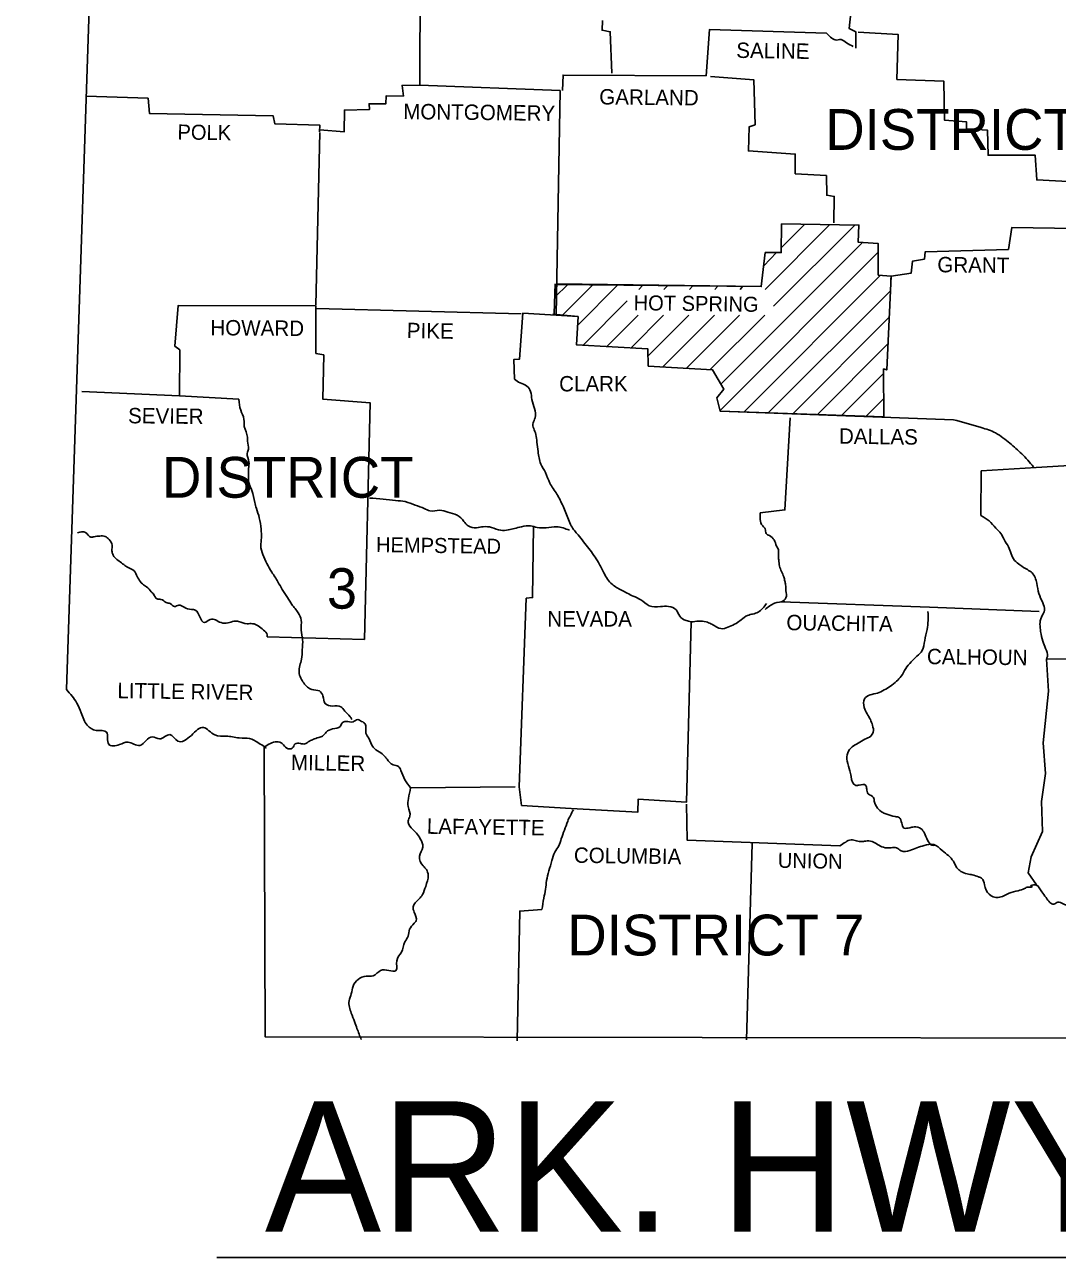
# Model space of a CAD drawing. Extents: x 22866 to 28196, y 1324810 to 1328105.
# Drawn here: x 26377.5 to 26666.1, y 1326662.9 to 1327007.4 of the extents above; entities that cross this region are included whole.
import ezdxf

# ---------------------------------------------------------------- set-up
doc = ezdxf.new("R2010")
doc.units = 0
for name, color, linetype in [('Default', 7, 'Continuous'), ('Level 2', 7, 'Continuous'), ('R_Draft', 7, 'Continuous')]:
    doc.layers.add(name, color=color, linetype=linetype)

msp = doc.modelspace()

# ---------------------------------------------------------------- linework, layer by layer
at = {"layer": 'Default'}
msp.add_line((26431.16, 1326662.93), (26845.06, 1326662.93), dxfattribs=at)
at = {"layer": 'R_Draft'}
for p, q in [((26527.15, 1326988.98), (26525.99, 1326926.18)), ((26532.15, 1326925.78), (26525.05, 1326926.48))]:
    msp.add_line(p, q, dxfattribs=at)
for points in [[(26377.45, 1327259.08), (26398.15, 1327092.88), (26389.15, 1326821.58)], [(26542.45, 1327075.98), (26542.05, 1327061.58), (26519.25, 1327061.48), (26516.25, 1327058.88), (26514.55, 1327054.88), (26512.05, 1327055.08), (26511.95, 1327052.78), (26509.05, 1327052.48), (26509.15, 1327050.38), (26494.65, 1327050.78), (26494.15, 1327049.18), (26488.15, 1327048.98), (26487.95, 1326990.62)], [(26641.35, 1327020.28), (26634.15, 1327021.08), (26634.45, 1327018.38), (26621.35, 1327017.88), (26620.95, 1327013.98), (26608.65, 1327013.28), (26607.95, 1327006.28), (26609.75, 1327005.38), (26609.75, 1327000.78)], [(26601.55, 1327004.98), (26568.85, 1327005.98), (26567.95, 1326993.08), (26527.95, 1326993.28), (26527.79, 1326988.95)], [(26538.95, 1327008.48), (26538.85, 1327005.78), (26541.15, 1327005.38), (26541.55, 1326993.78)], [(26610.45, 1327005.28), (26621.65, 1327004.58), (26621.25, 1326992.08), (26634.35, 1326991.58), (26634.55, 1326980.68), (26640.75, 1326980.18), (26640.75, 1326978.28), (26646.55, 1326977.88), (26646.75, 1326970.88), (26659.95, 1326970.88), (26660.35, 1326963.98), (26672.55, 1326963.38), (26672.45, 1326950.38)], [(26569.15, 1326992.88), (26581.25, 1326991.98), (26581.65, 1326979.38), (26579.95, 1326978.78), (26579.75, 1326972.08), (26592.85, 1326971.18), (26592.85, 1326965.68), (26601.55, 1326965.18), (26601.65, 1326959.68), (26603.75, 1326959.38), (26603.65, 1326951.98)], [(26487.95, 1326990.62), (26487.95, 1326990.48), (26482.95, 1326990.38), (26483.35, 1326987.38), (26478.55, 1326987.48), (26478.45, 1326985.28), (26473.75, 1326985.28), (26473.85, 1326983.68), (26466.85, 1326983.48), (26466.75, 1326977.38), (26459.96, 1326977.98)], [(26527.15, 1326988.98), (26487.95, 1326990.48)], [(26394.65, 1326987.38), (26411.95, 1326986.78), (26412.35, 1326982.58), (26446.95, 1326981.88), (26447.35, 1326979.68), (26459.95, 1326979.28), (26459.85, 1326977.38)], [(26459.94, 1326977.2), (26458.86, 1326928.98)], [(26525.75, 1326934.78), (26583.35, 1326934.18), (26584.45, 1326943.68), (26588.95, 1326943.68), (26589.05, 1326951.68), (26610.65, 1326951.38), (26610.45, 1326946.58), (26616.05, 1326946.18), (26616.05, 1326937.38), (26619.65, 1326937.08), (26618.45, 1326910.88), (26617.55, 1326911.18), (26617.65, 1326897.58)], [(26526.15, 1326934.98), (26583.35, 1326934.18), (26584.45, 1326943.68), (26588.95, 1326943.68), (26589.05, 1326951.68), (26610.65, 1326951.38), (26610.45, 1326946.58), (26616.05, 1326946.18), (26616.05, 1326937.38), (26619.65, 1326937.08), (26619.61, 1326936.16)], [(26584.45, 1326933.38), (26602.55, 1326951.48)], [(26586.75, 1326928.68), (26609.55, 1326951.38)], [(26588.95, 1326944.98), (26595.55, 1326951.58)], [(26619.65, 1326937.08), (26625.25, 1326937.88), (26625.65, 1326941.28), (26628.95, 1326941.88), (26629.15, 1326943.88), (26652.45, 1326944.58), (26653.35, 1326950.68), (26677.25, 1326950.28)], [(26571.85, 1326899.58), (26616.05, 1326943.78)], [(26572.05, 1326906.88), (26611.55, 1326946.38)], [(26584.05, 1326939.98), (26587.65, 1326943.68)], [(26578.55, 1326899.18), (26616.65, 1326937.38)], [(26619.65, 1326937.08), (26618.45, 1326910.88), (26617.55, 1326911.18), (26617.65, 1326897.58)], [(26525.45, 1326926.68), (26525.75, 1326934.98)], [(26525.65, 1326931.18), (26529.25, 1326934.78)], [(26527.85, 1326926.28), (26536.25, 1326934.68)], [(26532.15, 1326923.48), (26543.25, 1326934.68)], [(26549.15, 1326933.38), (26550.25, 1326934.58)], [(26556.15, 1326933.38), (26557.25, 1326934.48)], [(26563.25, 1326933.38), (26564.15, 1326934.28)], [(26570.35, 1326933.38), (26571.15, 1326934.18)], [(26577.45, 1326933.38), (26578.15, 1326934.18)], [(26585.35, 1326898.98), (26619.45, 1326932.98)], [(26533.55, 1326917.78), (26545.85, 1326930.18)], [(26458.75, 1326928.78), (26420.35, 1326928.88), (26419.45, 1326917.48), (26420.85, 1326916.48), (26420.75, 1326903.68), (26393.45, 1326904.88)], [(26458.85, 1326928.78), (26458.85, 1326915.48), (26461.05, 1326915.08), (26460.85, 1326902.68), (26474.05, 1326901.68), (26472.45, 1326835.58), (26445.25, 1326836.28)], [(26459.05, 1326928.08), (26516.25, 1326926.58)], [(26514.35, 1326908.28), (26514.15, 1326913.78), (26515.75, 1326913.88), (26516.75, 1326926.78), (26532.15, 1326925.78), (26531.75, 1326917.88), (26551.65, 1326916.78), (26551.75, 1326911.98), (26569.75, 1326910.88), (26572.85, 1326905.48), (26570.95, 1326903.08), (26571.85, 1326899.38), (26637.05, 1326896.98)], [(26540.25, 1326917.48), (26548.95, 1326926.18)], [(26546.95, 1326917.08), (26556.05, 1326926.18)], [(26551.75, 1326914.78), (26563.15, 1326926.18)], [(26555.85, 1326911.78), (26570.25, 1326926.18)], [(26562.45, 1326911.38), (26577.25, 1326926.18)], [(26569.05, 1326910.98), (26584.35, 1326926.18)], [(26617.65, 1326897.78), (26571.85, 1326899.38), (26570.95, 1326903.08), (26572.85, 1326905.48), (26569.75, 1326910.88), (26551.75, 1326911.98), (26551.65, 1326916.78), (26531.75, 1326917.88), (26532.15, 1326925.78)], [(26592.25, 1326898.68), (26619.05, 1326925.58)], [(26598.95, 1326898.38), (26618.75, 1326918.18)], [(26605.75, 1326898.18), (26617.55, 1326909.88)], [(26420.75, 1326903.68), (26437.35, 1326902.68)], [(26612.55, 1326897.88), (26617.65, 1326902.88)], [(26591.45, 1326897.48), (26589.95, 1326871.78), (26583.05, 1326870.98)], [(26660.22, 1326883.63), (26644.85, 1326882.68), (26644.75, 1326870.18)], [(26674.05, 1326884.48), (26660.22, 1326883.63)], [(26519.65, 1326867.18), (26519.45, 1326847.28), (26517.65, 1326847.08), (26515.65, 1326794.38)], [(26588.95, 1326846.08), (26630.35, 1326844.58), (26661.05, 1326843.38)], [(26563.75, 1326840.48), (26562.45, 1326790.08), (26548.95, 1326790.98), (26548.85, 1326787.28), (26530.18, 1326788.37)], [(26663.05, 1326830.08), (26663.62, 1326821.17), (26662.15, 1326806.69), (26662.78, 1326798.09), (26661.73, 1326790.33), (26661.94, 1326781.93), (26658.8, 1326774.8), (26657.96, 1326770.39), (26660.26, 1326767.03)], [(26663.05, 1326830.08), (26708.25, 1326830.18)], [(26444.45, 1326805.48), (26444.65, 1326724.58), (26811.15, 1326723.98)], [(26514.54, 1326794.37), (26485.35, 1326794.08)], [(26530.18, 1326788.37), (26516.35, 1326789.18), (26515.65, 1326794.38)], [(26605.35, 1326777.88), (26562.65, 1326779.48), (26562.45, 1326789.58)], [(26580.85, 1326778.58), (26579.25, 1326723.68)], [(26522.05, 1326760.08), (26515.85, 1326759.68), (26515.15, 1326723.38)]]:
    msp.add_lwpolyline(points, dxfattribs=at)
for points in [[(26609.05, 1327001.28), (26607.15, 1327002.28), (26605.65, 1327003.18), (26604.05, 1327003.08), (26602.75, 1327003.88), (26601.55, 1327004.98)], [(26514.35, 1326908.28), (26515.95, 1326907.28), (26517.85, 1326906.38), (26518.85, 1326904.88), (26519.25, 1326902.58), (26519.95, 1326900.08), (26520.15, 1326897.48), (26519.55, 1326896.08), (26520.35, 1326892.88), (26520.65, 1326890.68), (26520.95, 1326888.08), (26521.75, 1326884.58), (26523.05, 1326882.18), (26524.25, 1326879.28), (26526.25, 1326876.18), (26527.95, 1326872.78), (26528.75, 1326870.98), (26530.25, 1326867.28), (26532.15, 1326864.78), (26535.15, 1326860.98), (26537.85, 1326857.08), (26539.35, 1326854.18), (26541.65, 1326850.98), (26544.25, 1326849.38), (26547.55, 1326847.68), (26549.65, 1326846.68), (26552.05, 1326844.98), (26555.15, 1326844.78), (26557.45, 1326844.78), (26559.55, 1326843.88), (26560.55, 1326842.08), (26562.35, 1326840.88), (26563.75, 1326840.48)], [(26437.35, 1326902.68), (26437.85, 1326899.68), (26438.75, 1326897.08), (26438.85, 1326895.08), (26439.75, 1326892.08), (26439.75, 1326890.98), (26440.05, 1326888.78), (26439.65, 1326887.58), (26440.15, 1326885.18), (26440.05, 1326883.38), (26440.05, 1326881.88), (26440.15, 1326879.38), (26440.95, 1326877.18), (26441.75, 1326873.88), (26442.25, 1326872.18), (26443.05, 1326869.58), (26443.55, 1326866.38), (26443.65, 1326863.98), (26443.45, 1326861.78), (26444.05, 1326859.28), (26445.15, 1326856.78), (26446.55, 1326854.38), (26448.25, 1326851.68), (26449.45, 1326849.58), (26450.95, 1326847.28), (26452.15, 1326845.38), (26453.95, 1326842.98), (26454.75, 1326840.98), (26454.75, 1326838.18), (26455.15, 1326835.58), (26455.05, 1326832.68), (26454.85, 1326830.08), (26454.15, 1326826.48), (26454.65, 1326824.78), (26456.55, 1326822.28), (26457.75, 1326821.58), (26459.85, 1326821.18), (26460.85, 1326819.78), (26461.45, 1326817.68), (26463.55, 1326816.98), (26465.85, 1326816.78), (26466.95, 1326815.58), (26468.45, 1326813.98), (26468.95, 1326813.18)], [(26637.05, 1326896.98), (26644.85, 1326894.78), (26648.85, 1326893.28), (26652.85, 1326890.38), (26656.15, 1326887.48), (26659.45, 1326883.78)], [(26473.85, 1326875.08), (26477.65, 1326874.78), (26481.15, 1326874.38), (26483.85, 1326874.08), (26486.65, 1326873.08), (26489.15, 1326872.18), (26490.75, 1326871.48), (26493.45, 1326871.68), (26495.75, 1326871.18), (26498.35, 1326870.28), (26500.25, 1326868.58), (26501.45, 1326867.28), (26503.75, 1326866.78), (26505.65, 1326867.08), (26507.95, 1326866.88), (26510.55, 1326866.08), (26512.65, 1326866.18), (26514.35, 1326866.58), (26516.35, 1326867.08), (26518.85, 1326867.28), (26520.75, 1326866.88), (26523.25, 1326866.78), (26526.15, 1326867.08), (26529.75, 1326866.08)], [(26583.05, 1326870.98), (26583.05, 1326869.08), (26583.75, 1326867.28), (26584.45, 1326866.48), (26584.75, 1326865.18), (26585.65, 1326864.58), (26586.95, 1326863.38), (26587.65, 1326861.68), (26588.15, 1326860.58), (26588.15, 1326859.18), (26588.25, 1326857.78), (26588.45, 1326856.08), (26589.65, 1326853.08), (26589.95, 1326851.88), (26590.15, 1326850.88), (26590.25, 1326849.18), (26590.25, 1326847.18), (26588.95, 1326846.08)], [(26644.75, 1326870.18), (26647.05, 1326868.68), (26648.95, 1326866.68), (26650.35, 1326865.18), (26651.25, 1326863.48), (26652.45, 1326861.48), (26654.15, 1326857.68), (26655.65, 1326856.38), (26657.75, 1326855.08), (26659.05, 1326854.18), (26660.35, 1326851.28), (26660.95, 1326848.38), (26662.05, 1326845.78), (26662.55, 1326843.78), (26661.65, 1326841.78), (26661.45, 1326837.78), (26662.05, 1326835.08), (26662.85, 1326833.08), (26663.35, 1326830.78), (26663.05, 1326830.08)], [(26392.25, 1326865.38), (26394.45, 1326865.48), (26395.95, 1326864.18), (26396.85, 1326864.28), (26398.45, 1326864.48), (26399.95, 1326864.38), (26401.05, 1326863.48), (26401.95, 1326861.88), (26401.85, 1326860.38), (26401.95, 1326859.78), (26402.65, 1326858.48), (26403.85, 1326857.48), (26405.15, 1326856.48), (26406.35, 1326855.68), (26408.35, 1326854.38), (26408.55, 1326853.98), (26409.35, 1326852.38), (26410.35, 1326851.08), (26411.55, 1326850.28), (26412.85, 1326848.88), (26413.45, 1326848.28), (26414.45, 1326846.88), (26415.55, 1326846.78), (26417.05, 1326845.88), (26418.15, 1326845.58), (26419.35, 1326844.78), (26420.55, 1326845.18), (26422.05, 1326844.58), (26424.05, 1326843.98), (26425.15, 1326843.78), (26426.45, 1326841.88), (26427.75, 1326840.28), (26429.35, 1326841.18), (26432.35, 1326840.28), (26434.25, 1326840.18), (26435.95, 1326840.68), (26437.25, 1326840.58), (26439.65, 1326839.98), (26441.15, 1326839.98), (26442.75, 1326839.38), (26444.25, 1326838.18), (26445.25, 1326836.88), (26445.25, 1326836.28)], [(26584.85, 1326845.58), (26583.75, 1326844.28), (26582.45, 1326843.18), (26580.95, 1326842.68), (26579.55, 1326842.28), (26577.75, 1326841.08), (26576.35, 1326840.08), (26574.45, 1326839.18), (26572.65, 1326838.58), (26570.45, 1326839.28), (26569.25, 1326839.98), (26567.95, 1326840.48), (26563.75, 1326840.48)], [(26584.45, 1326843.98), (26587.05, 1326845.68), (26589.95, 1326846.08)], [(26629.95, 1326843.38), (26629.75, 1326838.38), (26629.05, 1326835.28), (26628.35, 1326832.48), (26626.85, 1326830.88), (26625.25, 1326829.28), (26623.75, 1326827.48), (26622.45, 1326825.28), (26621.15, 1326823.88), (26619.45, 1326822.48), (26617.75, 1326821.48), (26615.85, 1326820.58), (26613.75, 1326820.08), (26612.25, 1326818.98), (26612.15, 1326816.58), (26613.85, 1326813.18), (26614.45, 1326811.58), (26614.65, 1326809.68), (26613.95, 1326808.58), (26612.35, 1326807.68), (26610.45, 1326806.58), (26608.75, 1326805.58), (26607.55, 1326803.88), (26607.35, 1326801.58), (26608.15, 1326798.88), (26608.45, 1326797.28), (26609.75, 1326794.78), (26610.75, 1326794.88), (26612.55, 1326794.78), (26612.75, 1326794.28), (26612.85, 1326793.78), (26613.25, 1326792.48), (26614.75, 1326791.38), (26614.95, 1326790.38), (26615.85, 1326788.48), (26617.35, 1326787.18), (26618.45, 1326786.78), (26620.75, 1326786.08), (26621.95, 1326785.78), (26623.25, 1326782.88), (26624.85, 1326782.98), (26626.05, 1326783.18), (26628.05, 1326782.68), (26628.95, 1326781.48), (26629.85, 1326779.48), (26631.05, 1326778.08), (26631.85, 1326778.08)], [(26389.15, 1326821.58), (26392.05, 1326817.78), (26393.25, 1326815.08), (26394.95, 1326811.58), (26397.45, 1326810.18), (26400.35, 1326809.68), (26400.95, 1326806.28), (26403.95, 1326806.18), (26406.35, 1326806.88), (26409.65, 1326805.98), (26413.15, 1326808.38), (26415.15, 1326807.78), (26418.05, 1326808.98), (26420.25, 1326807.18), (26424.05, 1326808.78), (26427.45, 1326810.98), (26430.65, 1326808.88), (26433.75, 1326808.58), (26437.45, 1326808.08), (26440.35, 1326807.88), (26442.95, 1326806.58), (26444.85, 1326805.28), (26444.45, 1326805.48)], [(26444.45, 1326805.48), (26447.95, 1326806.98), (26449.45, 1326806.48), (26450.75, 1326805.18), (26452.25, 1326805.18), (26453.05, 1326806.38), (26454.55, 1326806.48), (26455.75, 1326806.38), (26457.05, 1326807.18), (26458.15, 1326807.68), (26459.65, 1326808.18), (26460.75, 1326808.58), (26461.75, 1326809.68), (26463.55, 1326810.58), (26465.65, 1326811.28), (26466.25, 1326812.28), (26467.25, 1326812.68), (26469.25, 1326812.58), (26470.55, 1326813.18), (26471.65, 1326812.68), (26472.65, 1326811.98), (26472.85, 1326809.38), (26473.65, 1326807.98), (26474.85, 1326805.48), (26476.55, 1326804.18), (26478.15, 1326802.88), (26478.75, 1326802.08), (26480.45, 1326800.58), (26481.95, 1326800.08), (26482.65, 1326798.98), (26483.75, 1326796.38), (26485.35, 1326794.08)], [(26485.35, 1326794.08), (26484.75, 1326791.18), (26484.65, 1326788.88), (26485.15, 1326786.18), (26484.65, 1326784.88), (26485.45, 1326782.98), (26486.95, 1326781.48), (26488.05, 1326779.88), (26488.75, 1326777.58), (26487.85, 1326774.98), (26488.85, 1326772.28), (26489.75, 1326771.28), (26490.25, 1326769.68), (26489.55, 1326766.58), (26488.65, 1326764.28), (26486.65, 1326761.98), (26486.05, 1326760.88), (26486.35, 1326759.38), (26486.85, 1326756.98), (26486.35, 1326756.28), (26485.05, 1326754.58), (26484.65, 1326752.68), (26483.75, 1326751.08), (26482.75, 1326748.18), (26481.45, 1326745.78), (26481.25, 1326743.08), (26479.25, 1326743.08), (26476.95, 1326743.08), (26474.85, 1326741.58), (26472.95, 1326741.48), (26470.65, 1326740.58), (26469.25, 1326738.68), (26468.75, 1326736.58), (26468.15, 1326734.58), (26468.75, 1326731.18), (26469.65, 1326728.78), (26470.35, 1326726.88), (26471.55, 1326723.78)], [(26522.05, 1326760.08), (26522.55, 1326763.28), (26523.05, 1326765.78), (26523.35, 1326768.18), (26523.95, 1326770.88), (26524.85, 1326773.78), (26525.65, 1326776.18), (26526.75, 1326777.88), (26527.45, 1326779.88), (26528.35, 1326782.28), (26529.25, 1326784.78), (26530.85, 1326787.98)], [(26605.35, 1326777.88), (26606.95, 1326778.98), (26608.45, 1326779.58), (26609.95, 1326779.28), (26611.55, 1326779.08), (26612.95, 1326779.28), (26614.75, 1326778.98), (26616.25, 1326778.08), (26617.95, 1326777.38), (26619.65, 1326777.38), (26621.15, 1326777.38), (26622.45, 1326776.48), (26624.85, 1326776.58), (26626.85, 1326777.38), (26628.85, 1326777.98), (26631.55, 1326778.28), (26633.95, 1326776.58), (26635.65, 1326775.18), (26637.05, 1326773.58), (26638.05, 1326771.78), (26639.15, 1326770.78), (26640.95, 1326770.08), (26642.35, 1326769.78), (26644.05, 1326769.28), (26644.95, 1326768.88), (26645.75, 1326766.98), (26647.05, 1326764.38), (26649.55, 1326763.48), (26652.65, 1326764.68), (26655.15, 1326765.38), (26656.95, 1326765.98), (26658.05, 1326766.38), (26659.05, 1326766.48), (26658.75, 1326766.68), (26659.95, 1326766.98), (26661.05, 1326766.18), (26661.75, 1326765.08), (26662.95, 1326763.48), (26664.05, 1326762.08), (26665.15, 1326761.58), (26666.25, 1326762.18), (26667.75, 1326761.68), (26669.05, 1326761.18), (26670.55, 1326760.78), (26671.85, 1326760.68), (26673.55, 1326760.28), (26674.85, 1326759.58), (26676.05, 1326758.88), (26677.25, 1326757.58), (26678.45, 1326755.58), (26678.85, 1326753.98), (26680.25, 1326752.38), (26681.55, 1326752.38), (26683.45, 1326749.78), (26684.15, 1326748.78), (26685.65, 1326746.98), (26686.75, 1326746.98), (26688.85, 1326746.58)]]:
    msp.add_spline(points, degree=3, dxfattribs=at)

# ---------------------------------------------------------------- texts
at = {"layer": 'Level 2'}
msp.add_text('ARK. HWY. DIST. NO. 6', height=36.436, dxfattribs=at).set_placement((26444.61, 1326670.1))
at = {"layer": 'R_Draft'}
for s, height, rotation, p in [('SALINE', 4.301, 359.1491, (26576.35, 1326998.08)), ('GARLAND', 4.301, 359.3658, (26538.05, 1326985.08)), ('MONTGOMERY', 4.301, 359.2944, (26483.25, 1326980.98)), ('POLK', 4.199, 359.2152, (26420.15, 1326975.28)), ('GRANT', 4.301, 359.4032, (26632.55, 1326938.18)), ('HOT SPRING', 4.201, 359.2216, (26547.65, 1326927.58)), ('HOWARD', 4.301, 359.5145, (26429.35, 1326920.58)), ('PIKE', 4.299, 359.0452, (26484.25, 1326919.78)), ('SEVIER', 4.301, 359.4271, (26406.35, 1326895.98)), ('DALLAS', 4.3, 359.2462, (26605.05, 1326890.28)), ('HEMPSTEAD', 4.199, 359.1885, (26475.65, 1326859.98)), ('OUACHITA', 4.301, 359.2043, (26590.35, 1326838.18)), ('CALHOUN', 4.301, 359.3634, (26629.65, 1326828.68)), ('LITTLE RIVER', 4.3007, 359.1697, (26403.35, 1326819.18)), ('MILLER', 4.3, 359.1319, (26451.85, 1326799.08)), ('LAFAYETTE', 4.299, 359.1839, (26489.85, 1326781.28)), ('COLUMBIA', 4.3, 359.2125, (26530.95, 1326773.18)), ('UNION', 4.201, 358.9584, (26587.95, 1326771.78))]:
    msp.add_text(s, height=height, rotation=rotation, dxfattribs=at).set_placement(p)
for s, height, p in [('DISTRICT 6', 11.4, (26601.25, 1326972.38)), ('CLARK', 4.3, (26526.85, 1326904.88)), ('DISTRICT', 11.4, (26415.85, 1326875.18)), ('3', 11.3, (26461.95, 1326844.18)), ('NEVADA', 4.3, (26523.55, 1326839.18)), ('DISTRICT 7', 11.4, (26529.15, 1326747.28))]:
    msp.add_text(s, height=height, dxfattribs=at).set_placement(p)

doc.saveas('drawing.dxf')
